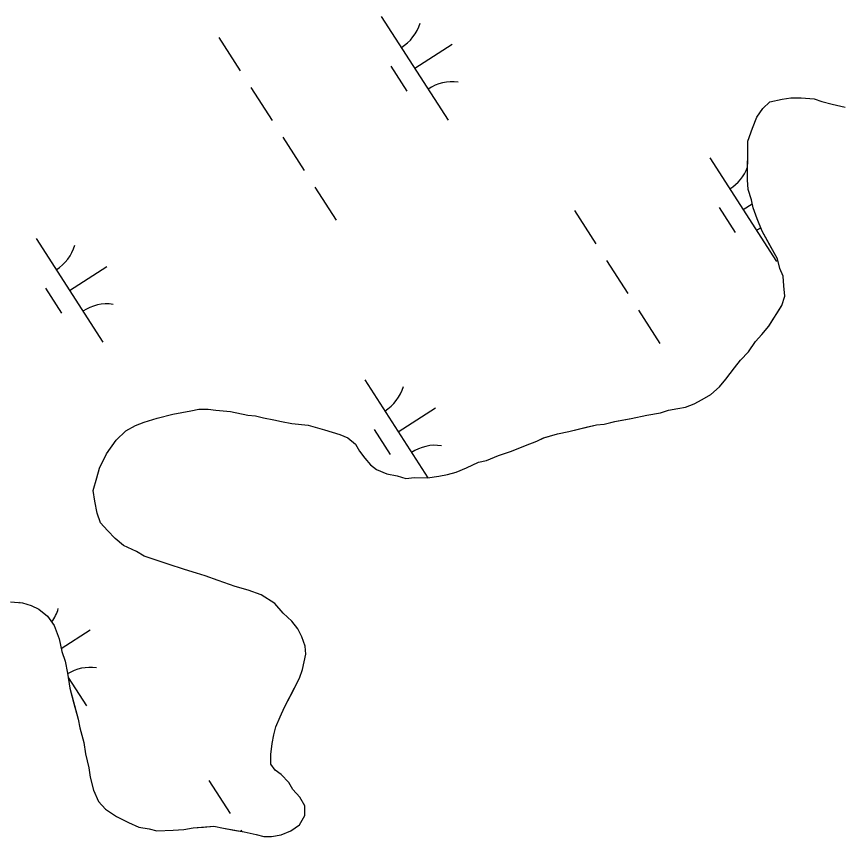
# Model space of a CAD drawing. Extents: x 3937982 to 3958556, y 219448 to 241894.
# Drawn here: x 3944538.8 to 3944871.9, y 234272.2 to 234604.6 of the extents above; entities that cross this region are included whole.
import ezdxf

# ---------------------------------------------------------------- set-up
doc = ezdxf.new("R2010")
doc.units = 0
doc.layers.add('V-TOPO-SHOR', color=7, linetype='Continuous')
doc.layers.add('V-WETL-SWMP', color=7, linetype='Continuous')

msp = doc.modelspace()

# ---------------------------------------------------------------- linework, layer by layer
at = {"layer": 'V-TOPO-SHOR'}
for points in [[(3944849.803, 234495.419), (3944849.504, 234499.271), (3944848.146, 234502.438), (3944847.149, 234506.3), (3944844.075, 234511.938), (3944841.001, 234517.576), (3944838.967, 234522.502), (3944837.277, 234527.073), (3944836.62, 234530.231), (3944835.276, 234534.446), (3944834.977, 234538.298), (3944835.02, 234541.448), (3944835.102, 234547.743), (3944835.145, 234550.891), (3944835.186, 234554.039), (3944837.005, 234559.263), (3944838.815, 234563.787), (3944841.31, 234567.253), (3944844.144, 234570.015), (3944849.055, 234570.998), (3944852.564, 234571.652), (3944856.762, 234571.597), (3944862.003, 234571.177), (3944865.138, 234570.085), (3944869.32, 234568.981), (3944874.555, 234567.863)], [(3944653.523, 234336.388), (3944654.618, 234339.871), (3944655.36, 234343.009), (3944656.101, 234346.149), (3944655.792, 234349.3), (3944654.444, 234353.167), (3944652.736, 234356.339), (3944650.33, 234359.52), (3944646.875, 234362.715), (3944643.428, 234366.608), (3944637.878, 234370.182), (3944632.653, 234371.998), (3944627.425, 234373.469), (3944620.462, 234376.008), (3944615.237, 234377.827), (3944611.754, 234378.925), (3944606.873, 234380.387), (3944600.256, 234382.574), (3944595.728, 234384.035), (3944590.504, 234385.853), (3944587.378, 234387.643), (3944582.164, 234390.162), (3944578.703, 234393.007), (3944575.596, 234396.196), (3944572.84, 234399.382), (3944571.492, 234403.249), (3944570.507, 234408.16), (3944569.864, 234412.367), (3944571.332, 234417.593), (3944572.432, 234421.429), (3944575.309, 234427.337), (3944579.231, 234432.883), (3944583.131, 234436.68), (3944587.006, 234438.728), (3944590.522, 234440.08), (3944595.794, 234441.759), (3944602.112, 234443.427), (3944609.476, 234444.727), (3944612.634, 234445.384), (3944616.482, 234445.333), (3944619.626, 234444.942), (3944625.567, 234444.514), (3944632.545, 234443.021), (3944635.689, 234442.632), (3944638.826, 234441.888), (3944643.016, 234441.135), (3944646.156, 234440.393), (3944650.342, 234439.638), (3944656.98, 234438.849), (3944663.603, 234437.012), (3944669.876, 234435.179), (3944673.005, 234433.739), (3944676.12, 234431.249), (3944677.832, 234428.427), (3944679.895, 234425.601), (3944682.305, 234422.77), (3944684.732, 234420.989), (3944688.906, 234419.184), (3944693.094, 234418.429), (3944696.58, 234417.333), (3944700.082, 234417.636), (3944705.329, 234417.566), (3944709.886, 234418.205), (3944713.392, 234418.859), (3944716.904, 234419.862), (3944721.125, 234421.556), (3944726.055, 234423.94), (3944729.213, 234424.597), (3944734.138, 234426.631), (3944739.408, 234428.31), (3944745.035, 234430.686), (3944749.607, 234432.373), (3944752.425, 234433.735), (3944758.044, 234435.411), (3944762.605, 234436.4), (3944769.624, 234438.057), (3944773.836, 234439.05), (3944776.988, 234439.357), (3944781.199, 234440.35), (3944787.865, 234441.661), (3944794.179, 234442.978), (3944799.791, 234443.953), (3944802.953, 234444.96), (3944806.809, 234445.61), (3944809.967, 234446.267), (3944813.484, 234447.621), (3944816.656, 234449.327), (3944820.181, 234451.381), (3944823.722, 234454.482), (3944826.212, 234457.597), (3944829.769, 234462.098), (3944832.26, 234465.213), (3944835.455, 234468.67), (3944838.307, 234472.832), (3944840.794, 234475.597), (3944843.638, 234479.058), (3944845.424, 234481.833), (3944847.21, 234484.608), (3944848.996, 234487.383), (3944850.098, 234491.217), (3944849.803, 234495.419)], [(3944536.379, 234367.329), (3944541.272, 234366.913), (3944544.755, 234365.818), (3944547.887, 234364.378), (3944551.346, 234361.531), (3944554.094, 234357.646), (3944556.124, 234352.372), (3944557.103, 234347.111), (3944558.45, 234343.245), (3944559.435, 234338.333), (3944560.406, 234332.374), (3944562.071, 234326.054), (3944563.736, 234319.733), (3944564.39, 234316.227), (3944566.061, 234310.257), (3944566.7, 234305.701), (3944568.025, 234300.085), (3944568.674, 234296.229), (3944570.003, 234290.963), (3944572.041, 234286.388), (3944574.797, 234283.201), (3944579.307, 234280.342), (3944584.173, 234277.829), (3944588.347, 234276.025), (3944592.535, 234275.269), (3944595.675, 234274.53), (3944602.325, 234274.79), (3944606.527, 234275.085), (3944610.386, 234275.732), (3944614.586, 234276.027), (3944618.788, 234276.322), (3944622.628, 234275.57), (3944626.817, 234274.815), (3944631.005, 234274.061), (3944635.887, 234272.947), (3944639.027, 234272.206), (3944642.175, 234272.163), (3944646.031, 234272.812), (3944649.904, 234274.51), (3944653.432, 234276.912), (3944655.583, 234280.731), (3944655.634, 234284.58), (3944653.582, 234288.104), (3944650.825, 234291.291), (3944649.113, 234294.113), (3944646.006, 234297.302), (3944643.582, 234299.083), (3944641.865, 234301.555), (3944641.917, 234305.404), (3944642.326, 234309.946), (3944643.072, 234313.434), (3944643.813, 234316.573), (3944645.617, 234320.747), (3944647.417, 234324.573), (3944649.93, 234329.437), (3944651.726, 234332.912), (3944653.523, 234336.388)]]:
    msp.add_lwpolyline(points, dxfattribs=at)
at = {"layer": 'V-WETL-SWMP'}
for p, q in [((3944686.629, 234604.584), (3944713.691, 234562.541)), ((3944620.764, 234595.989), (3944629.424, 234582.535)), ((3944700.16, 234583.563), (3944715.295, 234593.305)), ((3944690.425, 234584.432), (3944696.92, 234574.341)), ((3944633.754, 234575.808), (3944642.413, 234562.355)), ((3944841.31, 234567.253), (3944844.145, 234570.015)), ((3944844.145, 234570.015), (3944849.056, 234570.999)), ((3944849.056, 234570.999), (3944852.563, 234571.652)), ((3944852.563, 234571.652), (3944856.761, 234571.597)), ((3944856.761, 234571.597), (3944862.003, 234571.177)), ((3944862.003, 234571.177), (3944865.138, 234570.086)), ((3944865.138, 234570.086), (3944869.321, 234568.981)), ((3944838.815, 234563.788), (3944841.31, 234567.253)), ((3944869.321, 234568.981), (3944874.554, 234567.862)), ((3944837.005, 234559.264), (3944838.815, 234563.788)), ((3944835.187, 234554.04), (3944837.005, 234559.264)), ((3944646.743, 234555.628), (3944655.403, 234542.174)), ((3944834.978, 234538.299), (3944835.187, 234554.04)), ((3944819.758, 234547.286), (3944846.82, 234505.242)), ((3944835.277, 234534.446), (3944834.978, 234538.299)), ((3944659.733, 234535.447), (3944668.393, 234521.993)), ((3944836.62, 234530.23), (3944835.277, 234534.446)), ((3944837.278, 234527.073), (3944836.62, 234530.23)), ((3944823.554, 234527.133), (3944830.049, 234517.043)), ((3944833.289, 234526.264), (3944836.955, 234528.624)), ((3944838.967, 234522.502), (3944837.278, 234527.073)), ((3944764.892, 234525.889), (3944773.552, 234512.435)), ((3944841.001, 234517.577), (3944838.967, 234522.502)), ((3944847.149, 234506.3), (3944841.001, 234517.577)), ((3944546.761, 234514.555), (3944573.824, 234472.511)), ((3944560.293, 234493.533), (3944575.428, 234503.275)), ((3944777.882, 234505.708), (3944786.542, 234492.254)), ((3944848.147, 234502.438), (3944847.149, 234506.3)), ((3944849.504, 234499.272), (3944848.147, 234502.438)), ((3944849.803, 234495.419), (3944849.504, 234499.272)), ((3944550.557, 234494.402), (3944557.052, 234484.312)), ((3944850.097, 234491.217), (3944849.803, 234495.419)), ((3944848.997, 234487.383), (3944850.097, 234491.217)), ((3944843.639, 234479.058), (3944848.997, 234487.383)), ((3944790.872, 234485.527), (3944799.532, 234472.073)), ((3944840.794, 234475.597), (3944843.639, 234479.058)), ((3944838.308, 234472.831), (3944840.794, 234475.597)), ((3944835.454, 234468.67), (3944838.308, 234472.831)), ((3944832.26, 234465.214), (3944835.454, 234468.67)), ((3944829.769, 234462.098), (3944832.26, 234465.214)), ((3944826.211, 234457.597), (3944829.769, 234462.098)), ((3944679.891, 234457.256), (3944705.429, 234417.581)), ((3944823.721, 234454.482), (3944826.211, 234457.597)), ((3944820.181, 234451.38), (3944823.721, 234454.482)), ((3944816.655, 234449.327), (3944820.181, 234451.38)), ((3944809.967, 234446.267), (3944813.484, 234447.62)), ((3944813.484, 234447.62), (3944816.655, 234449.327)), ((3944595.793, 234441.76), (3944602.112, 234443.426)), ((3944602.112, 234443.426), (3944609.477, 234444.728)), ((3944609.477, 234444.728), (3944612.634, 234445.385)), ((3944612.634, 234445.385), (3944616.482, 234445.334)), ((3944616.482, 234445.334), (3944619.626, 234444.943)), ((3944619.626, 234444.943), (3944625.568, 234444.514)), ((3944625.568, 234444.514), (3944632.545, 234443.022)), ((3944693.422, 234436.234), (3944708.557, 234445.977)), ((3944794.18, 234442.978), (3944799.791, 234443.953)), ((3944799.791, 234443.953), (3944802.953, 234444.961)), ((3944802.953, 234444.961), (3944806.81, 234445.61)), ((3944806.81, 234445.61), (3944809.967, 234446.267)), ((3944587.006, 234438.728), (3944590.523, 234440.081)), ((3944590.523, 234440.081), (3944595.793, 234441.76)), ((3944632.545, 234443.022), (3944635.689, 234442.631)), ((3944635.689, 234442.631), (3944638.827, 234441.889)), ((3944638.827, 234441.889), (3944643.016, 234441.134)), ((3944643.016, 234441.134), (3944646.155, 234440.393)), ((3944646.155, 234440.393), (3944650.343, 234439.638)), ((3944776.989, 234439.358), (3944781.2, 234440.351)), ((3944781.2, 234440.351), (3944787.865, 234441.662)), ((3944787.865, 234441.662), (3944794.18, 234442.978)), ((3944579.232, 234432.884), (3944583.131, 234436.68)), ((3944583.131, 234436.68), (3944587.006, 234438.728)), ((3944650.343, 234439.638), (3944656.98, 234438.85)), ((3944656.98, 234438.85), (3944663.603, 234437.013)), ((3944663.603, 234437.013), (3944669.876, 234435.18)), ((3944683.687, 234437.104), (3944690.182, 234427.013)), ((3944762.605, 234436.4), (3944773.836, 234439.05)), ((3944773.836, 234439.05), (3944776.989, 234439.358)), ((3944669.876, 234435.18), (3944673.006, 234433.739)), ((3944673.006, 234433.739), (3944676.121, 234431.249)), ((3944749.607, 234432.374), (3944752.424, 234433.736)), ((3944752.424, 234433.736), (3944758.044, 234435.411)), ((3944758.044, 234435.411), (3944762.605, 234436.4)), ((3944575.31, 234427.338), (3944579.232, 234432.884)), ((3944676.121, 234431.249), (3944677.833, 234428.427)), ((3944739.407, 234428.311), (3944745.036, 234430.685)), ((3944745.036, 234430.685), (3944749.607, 234432.374)), ((3944572.433, 234421.428), (3944575.31, 234427.338)), ((3944677.833, 234428.427), (3944679.895, 234425.601)), ((3944729.212, 234424.597), (3944734.137, 234426.631)), ((3944734.137, 234426.631), (3944739.407, 234428.311)), ((3944679.895, 234425.601), (3944682.306, 234422.77)), ((3944721.125, 234421.556), (3944726.054, 234423.939)), ((3944726.054, 234423.939), (3944729.212, 234424.597)), ((3944571.332, 234417.594), (3944572.433, 234421.428)), ((3944682.306, 234422.77), (3944684.732, 234420.989)), ((3944684.732, 234420.989), (3944688.906, 234419.184)), ((3944716.904, 234419.862), (3944721.125, 234421.556)), ((3944569.863, 234412.366), (3944571.332, 234417.594)), ((3944688.906, 234419.184), (3944693.095, 234418.429)), ((3944693.095, 234418.429), (3944696.579, 234417.333)), ((3944696.579, 234417.333), (3944700.081, 234417.637)), ((3944700.081, 234417.637), (3944705.328, 234417.567)), ((3944705.328, 234417.567), (3944709.885, 234418.206)), ((3944709.885, 234418.206), (3944713.392, 234418.859)), ((3944713.392, 234418.859), (3944716.904, 234419.862)), ((3944570.507, 234408.159), (3944569.863, 234412.366)), ((3944571.492, 234403.248), (3944570.507, 234408.159)), ((3944572.84, 234399.382), (3944571.492, 234403.248)), ((3944575.597, 234396.196), (3944572.84, 234399.382)), ((3944578.703, 234393.006), (3944575.597, 234396.196)), ((3944582.164, 234390.162), (3944578.703, 234393.006)), ((3944587.378, 234387.644), (3944582.164, 234390.162)), ((3944590.503, 234385.853), (3944587.378, 234387.644)), ((3944595.727, 234384.034), (3944590.503, 234385.853)), ((3944600.256, 234382.575), (3944595.727, 234384.034)), ((3944606.874, 234380.388), (3944600.256, 234382.575)), ((3944611.753, 234378.924), (3944606.874, 234380.388)), ((3944615.237, 234377.828), (3944611.753, 234378.924)), ((3944620.461, 234376.009), (3944615.237, 234377.828)), ((3944627.424, 234373.468), (3944620.461, 234376.009)), ((3944632.653, 234371.999), (3944627.424, 234373.468)), ((3944637.877, 234370.181), (3944632.653, 234371.999)), ((3944643.427, 234366.608), (3944637.877, 234370.181)), ((3944536.379, 234367.328), (3944541.272, 234366.913)), ((3944540.023, 234367.227), (3944540.165, 234367.007)), ((3944541.272, 234366.913), (3944544.756, 234365.818)), ((3944646.874, 234362.714), (3944643.427, 234366.608)), ((3944544.756, 234365.818), (3944547.886, 234364.377)), ((3944547.886, 234364.377), (3944551.346, 234361.532)), ((3944551.346, 234361.532), (3944554.094, 234357.647)), ((3944650.33, 234359.52), (3944646.874, 234362.714)), ((3944554.094, 234357.647), (3944556.123, 234352.372)), ((3944652.737, 234356.339), (3944650.33, 234359.52)), ((3944556.874, 234348.342), (3944568.69, 234355.947)), ((3944654.444, 234353.168), (3944652.737, 234356.339)), ((3944556.123, 234352.372), (3944557.103, 234347.111)), ((3944655.792, 234349.301), (3944654.444, 234353.168)), ((3944557.103, 234347.111), (3944558.451, 234343.245)), ((3944656.1, 234346.149), (3944655.792, 234349.301)), ((3944654.618, 234339.871), (3944656.1, 234346.149)), ((3944558.451, 234343.245), (3944559.435, 234338.334)), ((3944559.435, 234338.334), (3944560.406, 234332.373)), ((3944559.711, 234336.641), (3944567.086, 234325.183)), ((3944653.522, 234336.387), (3944654.618, 234339.871)), ((3944647.418, 234324.572), (3944653.522, 234336.387)), ((3944560.406, 234332.373), (3944563.737, 234319.734)), ((3944645.618, 234320.748), (3944647.418, 234324.572)), ((3944643.813, 234316.573), (3944645.618, 234320.748)), ((3944563.737, 234319.734), (3944564.39, 234316.227)), ((3944564.39, 234316.227), (3944566.06, 234310.257)), ((3944642.326, 234309.946), (3944643.072, 234313.434)), ((3944643.072, 234313.434), (3944643.813, 234316.573)), ((3944566.06, 234310.257), (3944566.7, 234305.701)), ((3944641.916, 234305.403), (3944642.326, 234309.946)), ((3944566.7, 234305.701), (3944568.025, 234300.085)), ((3944641.865, 234301.555), (3944641.916, 234305.403)), ((3944568.025, 234300.085), (3944568.673, 234296.228)), ((3944643.581, 234299.083), (3944641.865, 234301.555)), ((3944646.007, 234297.302), (3944643.581, 234299.083)), ((3944649.113, 234294.112), (3944646.007, 234297.302)), ((3944568.673, 234296.228), (3944570.003, 234290.963)), ((3944616.724, 234294.941), (3944625.384, 234281.488)), ((3944650.825, 234291.29), (3944649.113, 234294.112)), ((3944570.003, 234290.963), (3944572.041, 234286.387)), ((3944653.582, 234288.105), (3944650.825, 234291.29)), ((3944655.634, 234284.579), (3944653.582, 234288.105)), ((3944572.041, 234286.387), (3944574.798, 234283.202)), ((3944655.583, 234280.732), (3944655.634, 234284.579)), ((3944574.798, 234283.202), (3944579.308, 234280.343)), ((3944579.308, 234280.343), (3944584.173, 234277.83)), ((3944653.433, 234276.912), (3944655.583, 234280.732)), ((3944584.173, 234277.83), (3944588.347, 234276.025)), ((3944649.903, 234274.509), (3944653.433, 234276.912)), ((3944588.347, 234276.025), (3944592.536, 234275.27)), ((3944592.536, 234275.27), (3944595.675, 234274.529)), ((3944595.675, 234274.529), (3944602.325, 234274.79)), ((3944602.325, 234274.79), (3944606.528, 234275.085)), ((3944606.528, 234275.085), (3944610.385, 234275.733)), ((3944610.385, 234275.733), (3944618.789, 234276.321)), ((3944618.789, 234276.321), (3944622.628, 234275.571)), ((3944622.628, 234275.571), (3944631.004, 234274.06)), ((3944629.714, 234274.761), (3944630.055, 234274.231)), ((3944631.004, 234274.06), (3944635.887, 234272.946)), ((3944646.032, 234272.811), (3944649.903, 234274.509)), ((3944635.887, 234272.946), (3944639.026, 234272.205)), ((3944639.026, 234272.205), (3944642.175, 234272.163)), ((3944642.175, 234272.163), (3944646.032, 234272.811))]:
    msp.add_line(p, q, dxfattribs=at)
for centre, start, end in [((3944685.409, 234606.917), 301.99668, 343.54034), ((3944715.309, 234560.465), 81.99668, 123.54034), ((3944818.539, 234549.618), 301.99668, 339.50561), ((3944848.439, 234503.167), 116.91103, 123.54034), ((3944545.542, 234516.887), 301.99668, 343.54034), ((3944575.442, 234470.436), 81.99668, 123.54034), ((3944678.671, 234459.589), 301.99668, 343.54034), ((3944708.571, 234413.137), 81.99668, 123.54034), ((3944538.804, 234369.559), 323.81354, 343.54034), ((3944568.704, 234323.108), 81.99668, 121.5987)]:
    msp.add_arc(centre, 17.623, start, end, dxfattribs=at)

doc.saveas('drawing.dxf')
